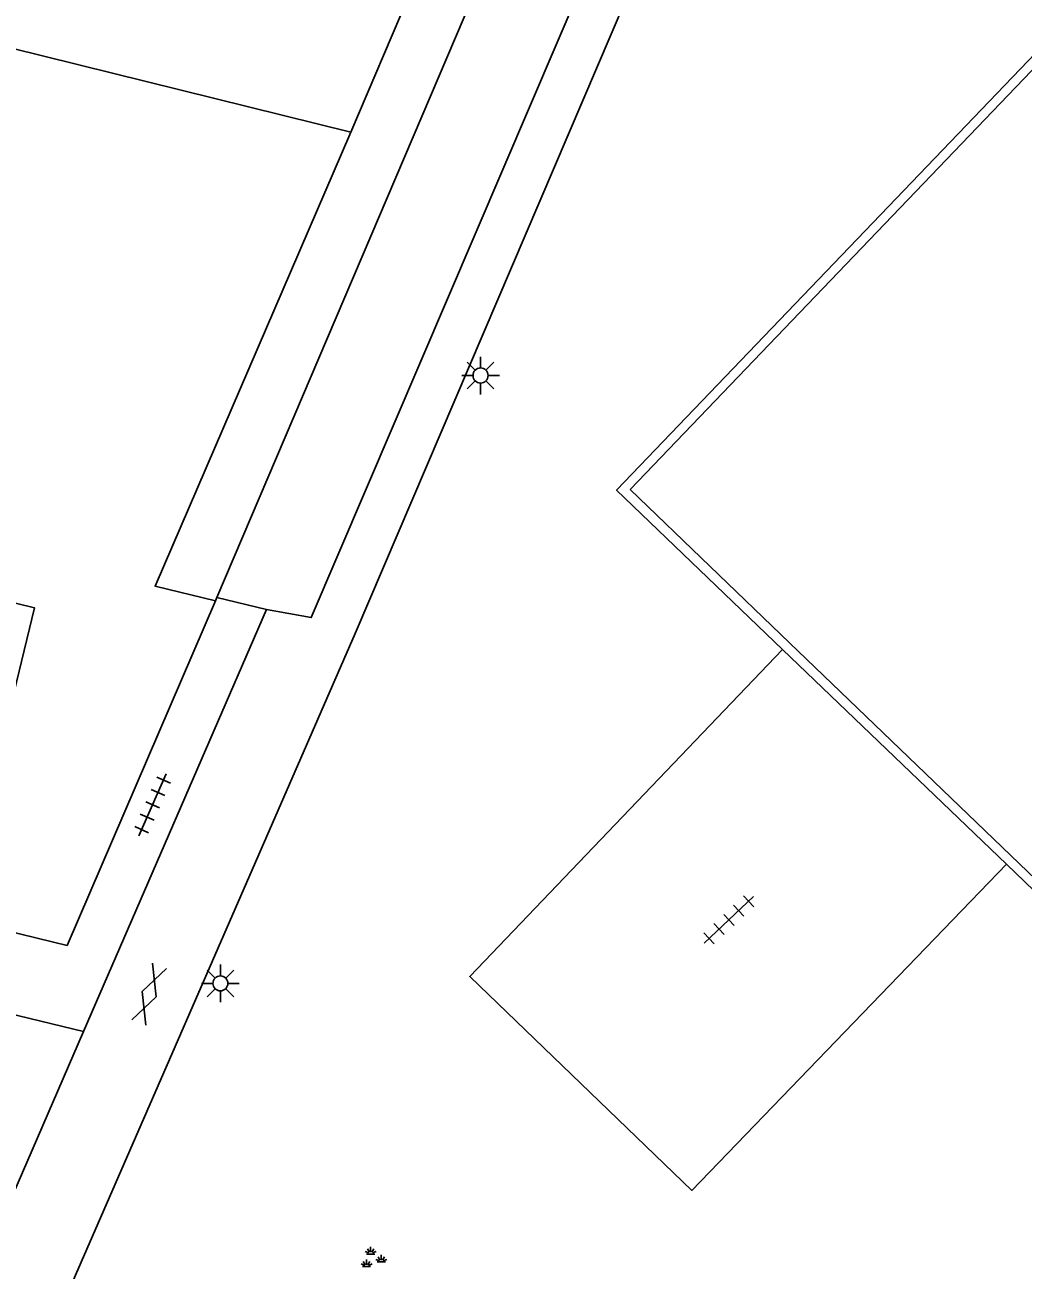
# Model space of a CAD drawing. Extents: x 125000 to 129004, y 397500 to 399008.
# Drawn here: x 126436.93 to 126470.09, y 398109.88 to 398151.24 of the extents above; entities that cross this region are included whole.
import ezdxf

# ---------------------------------------------------------------- set-up
doc = ezdxf.new("R2010")
doc.units = 0
for name, color, linetype in [('gg-afsc-hekwerk', 7, 'Continuous'), ('gg-bbg-hoofdgebouw', 7, 'Continuous'), ('gg-knt-verharding', 7, 'Continuous'), ('gt-grn-groengrens', 7, 'Continuous'), ('gt-symb-gesloten verharding', 7, 'Continuous'), ('gt-symb-groenvak', 7, 'Continuous'), ('gt-symb-lichtmast', 7, 'Continuous'), ('gt-symb-tegel verharding', 7, 'Continuous')]:
    doc.layers.add(name, color=color, linetype=linetype)

# ---------------------------------------------------------------- blocks, each defined once
blk = doc.blocks.new('gt0-GRVAK')
at = {"layer": 'gt-symb-groenvak'}
for p, q in [((-0.11, 0.189), (-0.228, 0.24)), ((-0.182, 0.153), (0.088, 0.153)), ((-0.091, 0.211), (-0.156, 0.322)), ((-0.047, 0.214), (-0.047, 0.393)), ((-0.004, 0.211), (0.061, 0.322)), ((0.015, 0.189), (0.133, 0.24)), ((0.262, -0.052), (0.197, 0.059)), ((0.305, -0.049), (0.305, 0.13)), ((0.349, -0.052), (0.414, 0.059)), ((-0.245, -0.228), (-0.363, -0.177)), ((-0.318, -0.264), (-0.047, -0.264)), ((-0.226, -0.206), (-0.291, -0.095)), ((-0.183, -0.203), (-0.183, -0.024)), ((-0.139, -0.206), (-0.074, -0.095)), ((-0.12, -0.228), (-0.002, -0.177)), ((0.243, -0.074), (0.125, -0.023)), ((0.17, -0.11), (0.441, -0.11)), ((0.368, -0.074), (0.486, -0.023))]:
    blk.add_line(p, q, dxfattribs=at)
blk = doc.blocks.new('gt0-GESVH1')
at = {"layer": 'gt-symb-gesloten verharding'}
for p, q in [((-0.992, -0.261), (0.008, 0.239)), ((0.008, -0.261), (-0.992, 0.239)), ((0.008, 0.239), (1.008, -0.261)), ((1.008, 0.239), (0.008, -0.261))]:
    blk.add_line(p, q, dxfattribs=at)
blk = doc.blocks.new('gt0-LMAST')
at = {"layer": 'gt-symb-lichtmast'}
for p, q in [((-0.182, 0.173), (-0.447, 0.438)), ((-0.005, 0.246), (-0.005, 0.621)), ((0.172, 0.173), (0.437, 0.438)), ((-0.255, -0.004), (-0.63, -0.004)), ((-0.182, -0.181), (-0.447, -0.446)), ((-0.005, -0.254), (-0.005, -0.629)), ((0.437, -0.446), (0.172, -0.181)), ((0.245, -0.004), (0.62, -0.004))]:
    blk.add_line(p, q, dxfattribs=at)
blk.add_circle((-0.005, -0.004), 0.25, dxfattribs=at)
blk = doc.blocks.new('gt0-TEG1')
at = {"layer": 'gt-symb-tegel verharding'}
for p, q in [((-1.125, 0), (1.125, 0)), ((-0.9, -0.25), (-0.9, 0.25)), ((-0.45, -0.25), (-0.45, 0.25)), ((0, -0.25), (0, 0.25)), ((0.45, -0.25), (0.45, 0.25)), ((0.9, -0.25), (0.9, 0.25))]:
    blk.add_line(p, q, dxfattribs=at)

msp = doc.modelspace()

# ---------------------------------------------------------------- linework, layer by layer
at = {"layer": 'gg-afsc-hekwerk'}
for p, q in [((126447.756, 398147.677), (126455.897, 398166.758)), ((126447.756, 398147.677), (126436.437, 398150.475)), ((126438.328, 398120.659), (126443.255, 398132.103))]:
    msp.add_line(p, q, dxfattribs=at)
msp.add_lwpolyline([(126443.255, 398132.103), (126441.254, 398132.592), (126447.756, 398147.677)], dxfattribs=at)
at = {"layer": 'gg-bbg-hoofdgebouw'}
msp.add_lwpolyline([(126426.875, 398125.025), (126426.628, 398124.066), (126428.86, 398123.492), (126429.225, 398124.995), (126432.939, 398124.092), (126433.777, 398127.494), (126436.039, 398126.939), (126437.25, 398131.875), (126434.98, 398132.432), (126435.615, 398135.022)], dxfattribs=at)
at = {"layer": 'gg-knt-verharding'}
for p, q in [((126363.536, 398136.262), (126438.874, 398117.797)), ((126443.306, 398132.222), (126443.255, 398132.103)), ((126444.959, 398131.823), (126443.306, 398132.222)), ((126438.874, 398117.797), (126444.959, 398131.823)), ((126462.1, 398130.491), (126469.536, 398123.362)), ((126437.88, 398120.769), (126438.328, 398120.659)), ((126433.693, 398105.853), (126438.874, 398117.797))]:
    msp.add_line(p, q, dxfattribs=at)
for points in [[(126444.959, 398131.823), (126446.44, 398131.554), (126460.091, 398163.474), (126460.994, 398165.986)], [(126462.539, 398165.307), (126447.902, 398131.028), (126436.616, 398105.138)], [(126469.536, 398123.362), (126475.037, 398118.067), (126503.129, 398147.41), (126484.701, 398165.122), (126456.588, 398135.782), (126462.1, 398130.491)], [(126457.036, 398135.811), (126462.325, 398130.708), (126475.042, 398118.501), (126502.709, 398147.402), (126484.714, 398164.689), (126457.036, 398135.811)], [(126437.88, 398120.769), (126370.572, 398137.254), (126373.718, 398149.948)], [(126462.1, 398130.491), (126451.708, 398119.634), (126459.084, 398112.521), (126469.536, 398123.362)]]:
    msp.add_lwpolyline(points, dxfattribs=at)
at = {"layer": 'gt-grn-groengrens'}
msp.add_line((126443.306, 398132.222), (126458.865, 398168.738), dxfattribs=at)

# ---------------------------------------------------------------- block references
at = {"layer": 'gt-symb-gesloten verharding', "rotation": 69.93365037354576}
msp.add_blockref('gt0-GESVH1', (126441.045, 398119.038), dxfattribs=at)
at = {"layer": 'gt-symb-groenvak'}
msp.add_blockref('gt0-GRVAK', (126448.462, 398110.257), dxfattribs=at)
at = {"layer": 'gt-symb-lichtmast'}
for p in [(126452.071, 398139.597), (126443.427, 398119.405)]:
    msp.add_blockref('gt0-LMAST', p, dxfattribs=at)
at = {"layer": 'gt-symb-tegel verharding'}
for p, rotation in [((126441.171, 398125.33), 66.1771005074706), ((126460.316, 398121.511), 43.21767957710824)]:
    msp.add_blockref('gt0-TEG1', p, dxfattribs=dict(at, rotation=rotation))

doc.saveas('drawing.dxf')
